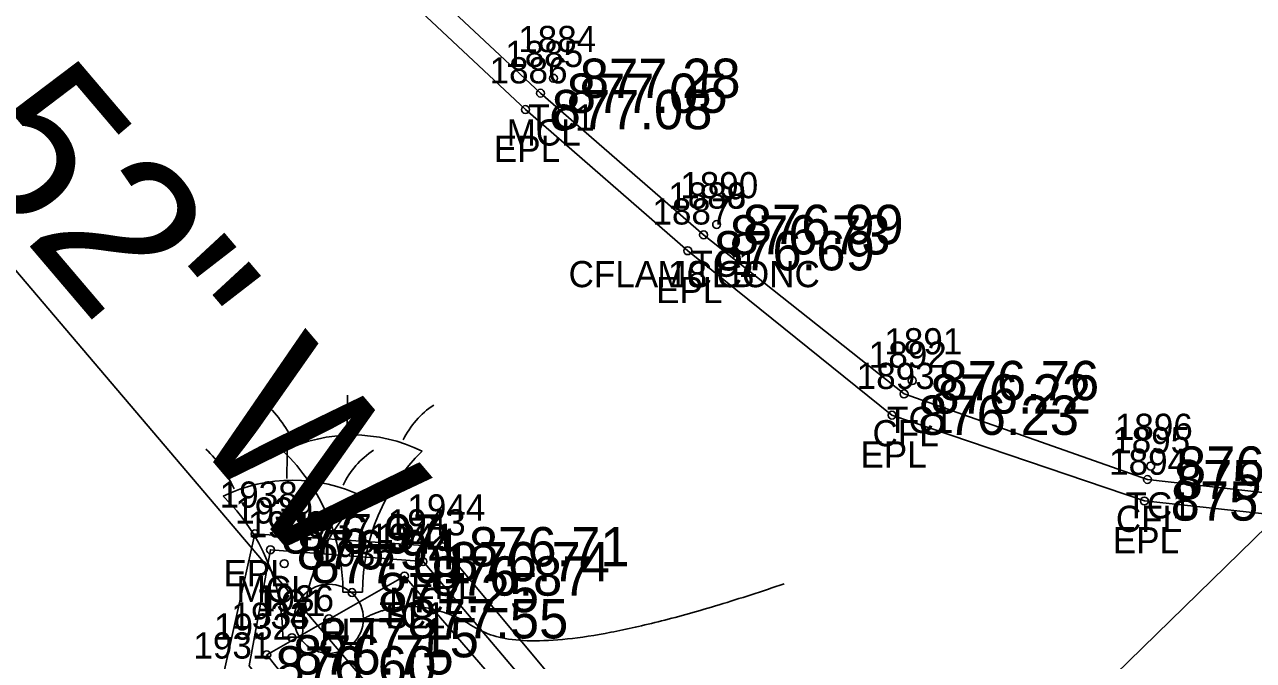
# Model space of a CAD drawing. Extents: x 1622501 to 1626664, y 1117816 to 1121579.
# Drawn here: x 1625412.78 to 1625459.66, y 1120670.96 to 1120695.23 of the extents above; entities that cross this region are included whole.
import ezdxf

# ---------------------------------------------------------------- set-up
doc = ezdxf.new("R2010")
doc.units = 0
for name, color, linetype in [('RD_EX_BldgApp', 7, 'Continuous'), ('RD_EX_BldgApp_txCode', 7, 'Continuous'), ('RD_EX_Conc', 7, 'Continuous'), ('RD_EX_Conc_txCode', 7, 'Continuous'), ('RD_EX_DR_Pipe', 7, 'Continuous'), ('RD_EX_Road', 7, 'Continuous'), ('RD_EX_Road_txCode', 7, 'Continuous'), ('RD_EX_SU_Telecom', 7, 'Continuous'), ('RD_EX_TX_BldgApp_ELEV', 7, 'Continuous'), ('RD_EX_TX_Conc_ELEV', 7, 'Continuous'), ('RD_EX_TX_Road_ELEV', 7, 'Continuous'), ('RD_EX_TX_VEG_ELEV', 7, 'Continuous'), ('RD_EX_VEG', 7, 'Continuous'), ('RD_EX_VEG_txCode', 7, 'Continuous'), ('RD_HC_Cl', 7, 'Continuous'), ('RD_HC_Data', 7, 'Continuous'), ('RD_SMD_Locator', 7, 'Continuous')]:
    doc.layers.add(name, color=color, linetype=linetype)

msp = doc.modelspace()

# ---------------------------------------------------------------- linework, layer by layer
at = {"layer": 'RD_EX_BldgApp'}
for p, q in [((1625424.923, 1120673.568), (1625425.673, 1120673.568)), ((1625422.629, 1120671.845), (1625423.379, 1120671.845))]:
    msp.add_line(p, q, dxfattribs=at)
for centre, radius, start, end in [((1625387.217, 1120680.906), 37.876, 358.0671, 0.2715), ((1625418.606, 1120677.211), 4.895, 24.3279, 46.2665), ((1625430.187, 1120677.962), 3.283, 123.2906, 154.4886), ((1625425.298, 1120673.568), 5.997, 63.7794, 116.2206), ((1625416.311, 1120675.487), 4.895, 24.3279, 46.2665), ((1625384.922, 1120679.182), 37.876, 358.0671, 0.2715), ((1625417.423, 1120673.568), 7.5, 0, 45.8366), ((1625427.892, 1120676.238), 3.283, 123.2906, 154.4886), ((1625433.173, 1120673.568), 7.5, 134.1634, 180), ((1625423.004, 1120671.845), 5.997, 63.7794, 116.2206), ((1625415.129, 1120671.845), 7.5, 0, 45.8366), ((1625430.879, 1120671.845), 7.5, 134.1634, 180)]:
    msp.add_arc(centre, radius, start, end, dxfattribs=at)
at = {"layer": 'RD_EX_Conc'}
for points in [[(1625371.324, 1120758.09), (1625374.405, 1120748.878), (1625381, 1120740.913), (1625403.527, 1120719.673), (1625432.461, 1120692.614), (1625438.681, 1120687.207)], [(1625438.681, 1120687.207), (1625446.331, 1120681.133), (1625455.617, 1120677.865), (1625462.48, 1120677.087), (1625467.919, 1120677.472), (1625469.198, 1120678.159)], [(1625433.764, 1120660.443), (1625429.504, 1120660.515), (1625421.349, 1120670.75), (1625422.157, 1120675.183), (1625427.978, 1120674.73), (1625434.95, 1120666.501), (1625433.764, 1120660.443)]]:
    msp.add_lwpolyline(points, dxfattribs=at)
at = {"layer": 'RD_EX_DR_Pipe'}
msp.add_lwpolyline([(1625495.159, 1120700.169), (1625478.481, 1120693.944), (1625478.481, 1120693.944), (1625401.274, 1120618.609), (1625386.855, 1120595.889), (1625386.855, 1120595.889), (1625239.336, 1120454.576), (1625067.489, 1120292.506), (1624913.323, 1120147.082), (1624906.318, 1120142.577), (1624803.571, 1120043.734), (1624612.212, 1119870.34), (1624528.295, 1119793.118)], dxfattribs=at)
at = {"layer": 'RD_EX_Road'}
for points in [[(1625370.364, 1120757.883), (1625373.672, 1120748.564), (1625380.435, 1120740.201), (1625402.846, 1120719.199), (1625431.886, 1120691.989), (1625438.078, 1120686.6), (1625445.87, 1120680.321), (1625455.5, 1120677.046), (1625462.434, 1120676.301), (1625468.216, 1120676.722), (1625470.162, 1120677.112), (1625477.587, 1120679.763), (1625479.605, 1120680.725), (1625482.392, 1120682.638), (1625486.867, 1120686.354)], [(1625434.362, 1120659.669), (1625429.075, 1120659.896), (1625420.28, 1120670.029), (1625421.567, 1120675.79), (1625428.727, 1120675.3), (1625435.738, 1120666.885), (1625434.362, 1120659.669)]]:
    msp.add_lwpolyline(points, dxfattribs=at)
at = {"layer": 'RD_EX_SU_Telecom'}
msp.add_circle((1625424.386, 1120672.549), 1.32, dxfattribs=at)
msp.add_open_spline([(1625425.706, 1120672.549), (1625427.71, 1120673.648), (1625432.392, 1120670.699), (1625441.757, 1120673.88)], degree=2, dxfattribs=at)
at = {"layer": 'RD_EX_VEG'}
msp.add_lwpolyline([(1625433.459, 1120661.057), (1625429.965, 1120661.156), (1625422.016, 1120671.17), (1625427.272, 1120674.181), (1625434.323, 1120666.022), (1625429.965, 1120661.156)], dxfattribs=at)
at = {"layer": 'RD_HC_Cl'}
msp.add_line((1625452.301, 1120638.946), (1625357.264, 1120750.756), dxfattribs=at)
at = {"layer": 'RD_SMD_Locator'}
for centre in [(1625432.957, 1120693.184), (1625432.461, 1120692.614), (1625431.886, 1120691.989), (1625439.179, 1120687.603), (1625438.681, 1120687.207), (1625438.681, 1120687.207), (1625438.078, 1120686.6), (1625446.642, 1120681.643), (1625446.331, 1120681.133), (1625445.87, 1120680.321), (1625455.741, 1120678.378), (1625455.617, 1120677.865), (1625455.5, 1120677.046), (1625421.567, 1120675.79), (1625422.157, 1120675.183), (1625428.727, 1120675.3), (1625422.683, 1120674.654), (1625427.978, 1120674.73), (1625427.272, 1120674.181), (1625427.272, 1120674.181), (1625425.27, 1120673.55), (1625424.386, 1120672.549), (1625422.976, 1120671.827), (1625422.016, 1120671.17), (1625422.016, 1120671.17)]:
    msp.add_circle(centre, 0.15, dxfattribs=at)

# ---------------------------------------------------------------- texts
at = {"layer": 'RD_EX_BldgApp_txCode'}
for s, p in [('1937', (1625423.04, 1120675.549)), ('1935', (1625423.924, 1120674.55)), ('1936', (1625421.606, 1120672.827)), ('FLT', (1625424.05, 1120671.55))]:
    msp.add_text(s, height=1, dxfattribs=at).set_placement(p)
at = {"layer": 'RD_EX_Conc_txCode'}
for s, p in [('1884', (1625431.61, 1120694.184)), ('1885', (1625431.114, 1120693.614)), ('TC1', (1625431.996, 1120691.184)), ('MCL', (1625431.169, 1120690.614)), ('1890', (1625437.793, 1120688.603)), ('1888', (1625437.334, 1120688.207)), ('1889', (1625437.334, 1120688.207)), ('TC1', (1625438.219, 1120685.603)), ('CFLA 18 CONC', (1625433.531, 1120685.207)), ('MCLB', (1625436.917, 1120685.207)), ('1891', (1625445.579, 1120682.643)), ('1892', (1625444.985, 1120682.133)), ('TC1', (1625445.681, 1120679.643)), ('CFL', (1625445.127, 1120679.133)), ('1896', (1625454.371, 1120679.378)), ('1895', (1625454.271, 1120678.865)), ('1939', (1625420.81, 1120676.183)), ('TC1', (1625454.78, 1120676.378)), ('1943', (1625426.631, 1120675.73)), ('CFL', (1625454.412, 1120675.865)), ('1940', (1625421.297, 1120675.654)), ('1942', (1625425.926, 1120675.181)), ('MCL', (1625420.865, 1120673.183)), ('TC1', (1625421.723, 1120672.654)), ('MCL', (1625426.686, 1120672.73)), ('1933', (1625420.669, 1120672.17)), ('TC1', (1625426.312, 1120672.181)), ('1932', (1625420.003, 1120671.75))]:
    msp.add_text(s, height=1, dxfattribs=at).set_placement(p)
at = {"layer": 'RD_EX_Road_txCode'}
for s, p in [('1886', (1625430.516, 1120692.989)), ('EPL', (1625430.681, 1120689.989)), ('1887', (1625436.731, 1120687.6)), ('EPL', (1625436.873, 1120684.6)), ('1893', (1625444.524, 1120681.321)), ('EPL', (1625444.666, 1120678.321)), ('1894', (1625454.154, 1120678.046)), ('1938', (1625420.22, 1120676.79)), ('1944', (1625427.38, 1120676.3)), ('EPL', (1625454.295, 1120675.046)), ('EPL', (1625420.362, 1120673.79)), ('EPL', (1625427.522, 1120673.3)), ('1931', (1625419.217, 1120671.029))]:
    msp.add_text(s, height=1, dxfattribs=at).set_placement(p)
at = {"layer": 'RD_EX_TX_BldgApp_ELEV'}
for s, p in [('877.25', (1625426.27, 1120672.8)), ('877.55', (1625427.386, 1120671.799)), ('877.15', (1625423.976, 1120671.077))]:
    msp.add_text(s, height=1.5, dxfattribs=at).set_placement(p)
at = {"layer": 'RD_EX_TX_Conc_ELEV'}
for s, p in [('877.28', (1625433.957, 1120692.434)), ('877.05', (1625433.461, 1120691.864)), ('876.73', (1625439.681, 1120686.457)), ('876.73', (1625439.681, 1120686.457)), ('876.99', (1625440.179, 1120686.853)), ('876.76', (1625447.642, 1120680.893)), ('876.22', (1625447.331, 1120680.383)), ('876.38', (1625456.741, 1120677.628)), ('875.89', (1625456.617, 1120677.115)), ('876.94', (1625423.157, 1120674.433)), ('877.01', (1625423.683, 1120673.904)), ('876.74', (1625428.978, 1120673.98)), ('876.87', (1625428.272, 1120673.431)), ('876.60', (1625422.349, 1120670)), ('876.75', (1625423.016, 1120670.42))]:
    msp.add_text(s, height=1.5, dxfattribs=at).set_placement(p)
at = {"layer": 'RD_EX_TX_Road_ELEV'}
for s, p in [('877.08', (1625432.886, 1120691.239)), ('876.69', (1625439.078, 1120685.85)), ('876.23', (1625446.87, 1120679.571)), ('875.91', (1625456.5, 1120676.296)), ('876.97', (1625422.567, 1120675.04)), ('876.71', (1625429.727, 1120674.55))]:
    msp.add_text(s, height=1.5, dxfattribs=at).set_placement(p)
at = {"layer": 'RD_EX_TX_VEG_ELEV'}
for s, p in [('876.87', (1625428.272, 1120673.431)), ('876.75', (1625423.016, 1120670.42))]:
    msp.add_text(s, height=1.5, dxfattribs=at).set_placement(p)
at = {"layer": 'RD_EX_VEG_txCode'}
for s, p in [('1941', (1625426.209, 1120675.181)), ('1934', (1625420.669, 1120672.17)), ('SL', (1625426.516, 1120672.181))]:
    msp.add_text(s, height=1, dxfattribs=at).set_placement(p)
at = {"layer": 'RD_HC_Data'}
msp.add_text('N 40%%d 21\' 52" W', height=6, rotation=310.3644, dxfattribs=at).set_placement((1625387.11, 1120717.187))

doc.saveas('drawing.dxf')
